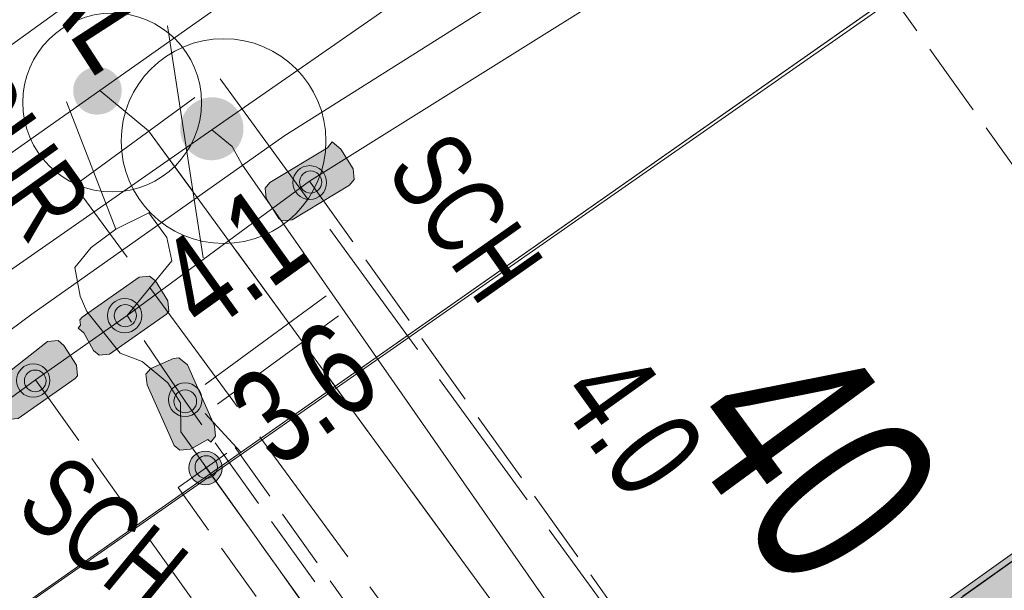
# Model space of a CAD drawing. Header units: metres. Extents: x -740 to 758, y -633 to 854.
# Tile 641 of 656: x 101.3 to 106.8, y -158.04 to -154.85. Entities that reach past the tile are written whole.
import ezdxf

# ---------------------------------------------------------------- set-up
doc = ezdxf.new("R2010")
doc.units = ezdxf.units.M
doc.header["$MEASUREMENT"] = 0
for name, pattern in [('333_125', [0.4576, 0.3328, -0.1248]), ('333_333', [0.6656, 0.3328, -0.3328]), ('416_125', [0.5408, 0.416, -0.1248]), ('416_416', [0.832, 0.416, -0.416]), ('832_208', [1.04, 0.832, -0.208])]:
    doc.linetypes.add(name, pattern=pattern)
for name, color, linetype in [('Gas.LOVION', 7, 'Continuous'), ('Gis.LOVION', 7, 'Continuous'), ('Grundkarte.LOVION', 7, 'Continuous'), ('Strom.LOVION', 7, 'Continuous'), ('StromBemass.LOVION', 7, 'Continuous'), ('Wasser.LOVION', 7, 'Continuous')]:
    doc.layers.add(name, color=color, linetype=linetype)
doc.styles.add('ERSTELLTER_STIL_1', font='arial.ttf')

msp = doc.modelspace()

# ---------------------------------------------------------------- hatches: boundary and pattern name
at = {"layer": 'Gas.LOVION', "linetype": 'Continuous', "lineweight": 13}
for points in [[(102.5084, -155.5765), (102.5213, -155.5586), (102.5318, -155.5393), (102.5398, -155.5188), (102.5452, -155.4975), (102.5479, -155.4757), (102.5479, -155.4537), (102.545, -155.4319), (102.5395, -155.4106), (102.5313, -155.3902), (102.5207, -155.371), (102.5077, -155.3532), (102.4926, -155.3372), (102.4756, -155.3233), (102.457, -155.3115), (102.4371, -155.3022), (102.4161, -155.2955), (102.3945, -155.2914), (102.3726, -155.2901), (102.3506, -155.2916), (102.329, -155.2958), (102.3081, -155.3026), (102.2883, -155.3121), (102.2697, -155.3239), (102.2528, -155.338), (102.2378, -155.3541), (102.2249, -155.3719), (102.2144, -155.3912), (102.2064, -155.4117), (102.201, -155.433), (102.1983, -155.4548), (102.1984, -155.4768), (102.2012, -155.4986), (102.2067, -155.5199), (102.2149, -155.5403), (102.2256, -155.5596), (102.2385, -155.5773), (102.2536, -155.5933), (102.2706, -155.6073), (102.2892, -155.619), (102.3092, -155.6283), (102.3301, -155.635), (102.3517, -155.6391), (102.3737, -155.6404), (102.3956, -155.6389), (102.4172, -155.6348), (102.4381, -155.6279), (102.458, -155.6185), (102.4765, -155.6066), (102.4934, -155.5925)], [(102.5121, -155.5747), (102.5249, -155.5568), (102.5355, -155.5375), (102.5435, -155.517), (102.5489, -155.4956), (102.5516, -155.4738), (102.5516, -155.4518), (102.5487, -155.4299), (102.5432, -155.4086), (102.535, -155.3882), (102.5243, -155.3689), (102.5113, -155.3511), (102.4962, -155.3351), (102.4792, -155.3212), (102.4606, -155.3094), (102.4406, -155.3001), (102.4197, -155.2934), (102.398, -155.2893), (102.3761, -155.288), (102.3541, -155.2895), (102.3325, -155.2937), (102.3116, -155.3005), (102.2917, -155.31), (102.2731, -155.3218), (102.2562, -155.3359), (102.2412, -155.352), (102.2283, -155.3699), (102.2177, -155.3892), (102.2097, -155.4097), (102.2043, -155.431), (102.2016, -155.4529), (102.2017, -155.4749), (102.2045, -155.4967), (102.2101, -155.518), (102.2182, -155.5385), (102.2289, -155.5577), (102.2419, -155.5755), (102.257, -155.5915), (102.274, -155.6055), (102.2926, -155.6172), (102.3126, -155.6265), (102.3336, -155.6333), (102.3552, -155.6373), (102.3772, -155.6387), (102.3991, -155.6372), (102.4208, -155.633), (102.4417, -155.6261), (102.4616, -155.6167), (102.4801, -155.6048), (102.497, -155.5907)]]:
    msp.add_hatch(color=7, dxfattribs=at).paths.add_polyline_path(points)
at = {"layer": 'Grundkarte.LOVION', "linetype": 'Continuous', "lineweight": 18}
msp.add_hatch(color=9, dxfattribs=at).paths.add_polyline_path([(107.5669, -173.9528), (112.184, -170.6936), (112.9312, -171.6845), (116.5838, -169.1403), (111.3288, -161.6444), (109.7474, -159.3754), (109.6096, -159.4776), (108.8889, -158.4545), (107.9261, -157.0708), (103.7544, -160.0501), (103.9266, -160.2992), (100.0833, -163.0099)])
at = {"layer": 'Strom.LOVION', "linetype": 'Continuous', "lineweight": 13}
for points in [[(103.0209, -155.5702), (102.6999, -155.7641), (102.6735, -155.7962), (102.6792, -155.8548), (102.7493, -155.9662), (102.7653, -155.9794), (102.8239, -155.9737), (103.1448, -155.7797), (103.1712, -155.7476), (103.1655, -155.689), (103.0955, -155.5777), (103.0473, -155.538)], [(101.9685, -156.2937), (101.6504, -156.517), (101.6372, -156.533), (101.6401, -156.5623), (101.6269, -156.5784), (101.659, -156.6048), (101.7129, -156.703), (101.7451, -156.7294), (101.8036, -156.7236), (102.1217, -156.5004), (102.1349, -156.4844), (102.1292, -156.4258), (102.0592, -156.3144), (102.027, -156.288)], [(101.4569, -156.6541), (101.1549, -156.8905), (101.1285, -156.9226), (101.1314, -156.9519), (101.1475, -156.9651), (101.2175, -157.0765), (101.2335, -157.0897), (101.2921, -157.084), (101.6101, -156.8608), (101.6234, -156.8447), (101.6176, -156.7862), (101.5476, -156.6748), (101.5155, -156.6484)], [(102.3896, -157.1245), (102.2382, -156.7846), (102.1899, -156.745), (102.1607, -156.7478), (102.0332, -156.8046), (102.0068, -156.8368), (102.0125, -156.8953), (102.164, -157.2352), (102.1961, -157.2616), (102.2547, -157.2559), (102.3528, -157.2019), (102.3689, -157.2152), (102.3953, -157.183)]]:
    msp.add_hatch(color=7, dxfattribs=at).paths.add_polyline_path(points)
at = {"layer": 'StromBemass.LOVION', "linetype": 'Continuous', "lineweight": 13}
for points in [[(102.9951, -155.825), (103.0021, -155.8153), (103.0077, -155.8049), (103.0121, -155.7939), (103.015, -155.7824), (103.0164, -155.7706), (103.0164, -155.7587), (103.0149, -155.747), (103.0119, -155.7355), (103.0075, -155.7245), (103.0017, -155.7141), (102.9947, -155.7045), (102.9866, -155.6959), (102.9774, -155.6883), (102.9674, -155.682), (102.9566, -155.677), (102.9453, -155.6734), (102.9336, -155.6712), (102.9218, -155.6705), (102.91, -155.6712), (102.8983, -155.6735), (102.887, -155.6772), (102.8763, -155.6823), (102.8663, -155.6887), (102.8572, -155.6963), (102.8491, -155.705), (102.8421, -155.7146), (102.8365, -155.725), (102.8321, -155.736), (102.8292, -155.7476), (102.8278, -155.7593), (102.8278, -155.7712), (102.8293, -155.783), (102.8323, -155.7945), (102.8367, -155.8055), (102.8425, -155.8159), (102.8495, -155.8254), (102.8576, -155.8341), (102.8668, -155.8416), (102.8768, -155.8479), (102.8876, -155.8529), (102.8989, -155.8566), (102.9106, -155.8588), (102.9224, -155.8595), (102.9342, -155.8587), (102.9459, -155.8564), (102.9572, -155.8527), (102.9679, -155.8476), (102.9779, -155.8412), (102.987, -155.8337)], [(102.9748, -155.8016), (102.9794, -155.7953), (102.9831, -155.7884), (102.9859, -155.7812), (102.9878, -155.7736), (102.9888, -155.7659), (102.9888, -155.7581), (102.9878, -155.7504), (102.9858, -155.7429), (102.9829, -155.7357), (102.9792, -155.7289), (102.9746, -155.7226), (102.9692, -155.7169), (102.9632, -155.712), (102.9566, -155.7079), (102.9496, -155.7046), (102.9422, -155.7022), (102.9345, -155.7008), (102.9268, -155.7003), (102.919, -155.7008), (102.9114, -155.7023), (102.904, -155.7047), (102.897, -155.7081), (102.8904, -155.7122), (102.8844, -155.7172), (102.8791, -155.7229), (102.8746, -155.7292), (102.8708, -155.736), (102.868, -155.7433), (102.8661, -155.7508), (102.8651, -155.7585), (102.8652, -155.7663), (102.8662, -155.774), (102.8681, -155.7816), (102.871, -155.7888), (102.8748, -155.7956), (102.8794, -155.8019), (102.8847, -155.8075), (102.8907, -155.8125), (102.8973, -155.8166), (102.9044, -155.8199), (102.9118, -155.8223), (102.9194, -155.8237), (102.9272, -155.8242), (102.9349, -155.8237), (102.9426, -155.8222), (102.95, -155.8197), (102.957, -155.8164), (102.9635, -155.8122), (102.9695, -155.8072)], [(101.9618, -156.5698), (101.9689, -156.5601), (101.9747, -156.5495), (101.9791, -156.5383), (101.982, -156.5266), (101.9835, -156.5147), (101.9834, -156.5026), (101.9819, -156.4907), (101.9789, -156.479), (101.9744, -156.4678), (101.9686, -156.4573), (101.9615, -156.4476), (101.9532, -156.4388), (101.9439, -156.4312), (101.9337, -156.4248), (101.9228, -156.4197), (101.9113, -156.416), (101.8995, -156.4138), (101.8875, -156.4131), (101.8755, -156.4139), (101.8636, -156.4162), (101.8522, -156.4199), (101.8413, -156.4251), (101.8312, -156.4316), (101.8219, -156.4393), (101.8137, -156.4481), (101.8067, -156.4578), (101.8009, -156.4684), (101.7965, -156.4796), (101.7935, -156.4913), (101.7921, -156.5032), (101.7921, -156.5153), (101.7937, -156.5272), (101.7967, -156.5389), (101.8012, -156.55), (101.807, -156.5606), (101.8141, -156.5703), (101.8224, -156.579), (101.8317, -156.5867), (101.8419, -156.5931), (101.8528, -156.5982), (101.8642, -156.6019), (101.8761, -156.6041), (101.8881, -156.6048), (101.9001, -156.604), (101.9119, -156.6017), (101.9234, -156.598), (101.9342, -156.5928), (101.9444, -156.5863), (101.9536, -156.5786)], [(101.9393, -156.5483), (101.9439, -156.542), (101.9476, -156.5351), (101.9505, -156.5278), (101.9524, -156.5202), (101.9533, -156.5125), (101.9533, -156.5047), (101.9523, -156.4969), (101.9503, -156.4893), (101.9474, -156.4821), (101.9436, -156.4752), (101.939, -156.4689), (101.9337, -156.4632), (101.9276, -156.4583), (101.921, -156.4541), (101.9139, -156.4508), (101.9065, -156.4484), (101.8988, -156.447), (101.891, -156.4465), (101.8832, -156.447), (101.8755, -156.4485), (101.8681, -156.4509), (101.861, -156.4543), (101.8544, -156.4585), (101.8484, -156.4635), (101.8431, -156.4692), (101.8385, -156.4756), (101.8348, -156.4824), (101.8319, -156.4897), (101.83, -156.4973), (101.829, -156.505), (101.8291, -156.5129), (101.8301, -156.5206), (101.832, -156.5282), (101.8349, -156.5354), (101.8387, -156.5423), (101.8433, -156.5486), (101.8487, -156.5543), (101.8547, -156.5592), (101.8614, -156.5634), (101.8684, -156.5667), (101.8759, -156.5691), (101.8836, -156.5706), (101.8914, -156.571), (101.8992, -156.5705), (101.9069, -156.569), (101.9143, -156.5666), (101.9214, -156.5632), (101.9279, -156.559), (101.9339, -156.554)], [(101.4485, -156.9306), (101.4554, -156.9211), (101.461, -156.9108), (101.4653, -156.8999), (101.4682, -156.8885), (101.4696, -156.8769), (101.4696, -156.8652), (101.4681, -156.8535), (101.4651, -156.8422), (101.4608, -156.8313), (101.4551, -156.821), (101.4482, -156.8115), (101.4401, -156.803), (101.431, -156.7956), (101.4211, -156.7893), (101.4105, -156.7844), (101.3993, -156.7808), (101.3878, -156.7786), (101.3761, -156.7779), (101.3644, -156.7787), (101.3528, -156.7809), (101.3417, -156.7846), (101.3311, -156.7896), (101.3212, -156.7959), (101.3122, -156.8034), (101.3042, -156.812), (101.2973, -156.8215), (101.2917, -156.8318), (101.2874, -156.8427), (101.2845, -156.8541), (101.2831, -156.8658), (101.2832, -156.8775), (101.2847, -156.8891), (101.2876, -156.9005), (101.292, -156.9114), (101.2977, -156.9216), (101.3046, -156.9311), (101.3126, -156.9396), (101.3217, -156.9471), (101.3316, -156.9533), (101.3423, -156.9583), (101.3534, -156.9619), (101.365, -156.964), (101.3767, -156.9647), (101.3884, -156.964), (101.3999, -156.9617), (101.411, -156.9581), (101.4216, -156.953), (101.4315, -156.9467), (101.4405, -156.9392)], [(101.4342, -156.9122), (101.4386, -156.906), (101.4423, -156.8993), (101.4451, -156.8922), (101.4469, -156.8849), (101.4479, -156.8773), (101.4478, -156.8697), (101.4469, -156.8621), (101.4449, -156.8548), (101.4421, -156.8477), (101.4384, -156.8411), (101.4339, -156.8349), (101.4287, -156.8294), (101.4228, -156.8246), (101.4164, -156.8205), (101.4095, -156.8173), (101.4023, -156.815), (101.3948, -156.8136), (101.3872, -156.8131), (101.3796, -156.8136), (101.3721, -156.8151), (101.3649, -156.8174), (101.358, -156.8207), (101.3516, -156.8248), (101.3458, -156.8297), (101.3406, -156.8352), (101.3361, -156.8414), (101.3325, -156.8481), (101.3297, -156.8552), (101.3278, -156.8625), (101.3269, -156.8701), (101.3269, -156.8777), (101.3279, -156.8852), (101.3298, -156.8926), (101.3326, -156.8997), (101.3363, -156.9063), (101.3408, -156.9125), (101.3461, -156.918), (101.3519, -156.9228), (101.3584, -156.9269), (101.3653, -156.9301), (101.3725, -156.9324), (101.38, -156.9338), (101.3876, -156.9343), (101.3952, -156.9338), (101.4026, -156.9323), (101.4099, -156.9299), (101.4167, -156.9267), (101.4231, -156.9226), (101.429, -156.9177)], [(102.2986, -157.038), (102.3055, -157.0284), (102.3112, -157.0181), (102.3155, -157.0071), (102.3184, -156.9956), (102.3198, -156.9839), (102.3198, -156.9721), (102.3183, -156.9604), (102.3153, -156.949), (102.3109, -156.938), (102.3052, -156.9277), (102.2982, -156.9181), (102.2901, -156.9095), (102.281, -156.902), (102.271, -156.8957), (102.2603, -156.8908), (102.249, -156.8871), (102.2374, -156.885), (102.2256, -156.8843), (102.2139, -156.885), (102.2023, -156.8873), (102.191, -156.891), (102.1804, -156.896), (102.1704, -156.9024), (102.1613, -156.91), (102.1533, -156.9186), (102.1464, -156.9282), (102.1407, -156.9385), (102.1364, -156.9495), (102.1335, -156.961), (102.1321, -156.9727), (102.1321, -156.9845), (102.1336, -156.9962), (102.1366, -157.0077), (102.141, -157.0186), (102.1467, -157.029), (102.1537, -157.0385), (102.1618, -157.0471), (102.1709, -157.0546), (102.1809, -157.0609), (102.1916, -157.0659), (102.2028, -157.0695), (102.2145, -157.0717), (102.2262, -157.0724), (102.238, -157.0716), (102.2496, -157.0693), (102.2608, -157.0656), (102.2715, -157.0606), (102.2815, -157.0542), (102.2905, -157.0467)], [(102.2752, -157.0283), (102.2799, -157.0218), (102.2837, -157.0148), (102.2866, -157.0074), (102.2886, -156.9996), (102.2896, -156.9917), (102.2895, -156.9837), (102.2885, -156.9758), (102.2865, -156.9681), (102.2835, -156.9607), (102.2797, -156.9537), (102.275, -156.9473), (102.2695, -156.9415), (102.2633, -156.9364), (102.2566, -156.9321), (102.2493, -156.9288), (102.2417, -156.9263), (102.2339, -156.9249), (102.2259, -156.9244), (102.2179, -156.9249), (102.2101, -156.9264), (102.2025, -156.9289), (102.1953, -156.9323), (102.1886, -156.9366), (102.1825, -156.9417), (102.177, -156.9476), (102.1723, -156.9541), (102.1685, -156.9611), (102.1656, -156.9685), (102.1636, -156.9762), (102.1627, -156.9842), (102.1627, -156.9921), (102.1637, -157.0001), (102.1657, -157.0078), (102.1687, -157.0152), (102.1726, -157.0222), (102.1773, -157.0286), (102.1828, -157.0344), (102.1889, -157.0395), (102.1957, -157.0437), (102.2029, -157.0471), (102.2105, -157.0496), (102.2183, -157.051), (102.2263, -157.0515), (102.2343, -157.051), (102.2421, -157.0495), (102.2497, -157.047), (102.2569, -157.0435), (102.2636, -157.0392), (102.2698, -157.0341)], [(102.4113, -157.4196), (102.4182, -157.4101), (102.4238, -157.3998), (102.4281, -157.3888), (102.431, -157.3775), (102.4324, -157.3658), (102.4324, -157.3541), (102.4309, -157.3425), (102.4279, -157.3311), (102.4236, -157.3202), (102.4179, -157.3099), (102.411, -157.3005), (102.4029, -157.2919), (102.3938, -157.2845), (102.3839, -157.2782), (102.3733, -157.2733), (102.3621, -157.2697), (102.3506, -157.2675), (102.3389, -157.2668), (102.3272, -157.2676), (102.3156, -157.2698), (102.3045, -157.2735), (102.2939, -157.2785), (102.284, -157.2848), (102.275, -157.2924), (102.267, -157.3009), (102.2601, -157.3104), (102.2545, -157.3207), (102.2502, -157.3317), (102.2473, -157.343), (102.2459, -157.3547), (102.2459, -157.3664), (102.2474, -157.3781), (102.2504, -157.3894), (102.2548, -157.4003), (102.2604, -157.4106), (102.2674, -157.42), (102.2754, -157.4286), (102.2845, -157.436), (102.2944, -157.4423), (102.305, -157.4472), (102.3162, -157.4508), (102.3278, -157.453), (102.3395, -157.4537), (102.3512, -157.4529), (102.3627, -157.4507), (102.3738, -157.447), (102.3844, -157.442), (102.3943, -157.4357), (102.4033, -157.4282)], [(102.3924, -157.3949), (102.397, -157.3885), (102.4008, -157.3815), (102.4037, -157.3742), (102.4056, -157.3665), (102.4066, -157.3587), (102.4066, -157.3508), (102.4056, -157.3429), (102.4036, -157.3353), (102.4006, -157.328), (102.3968, -157.321), (102.3921, -157.3147), (102.3867, -157.3089), (102.3806, -157.3039), (102.3739, -157.2997), (102.3668, -157.2963), (102.3592, -157.2939), (102.3515, -157.2925), (102.3436, -157.292), (102.3357, -157.2925), (102.3279, -157.294), (102.3204, -157.2965), (102.3133, -157.2999), (102.3066, -157.3041), (102.3006, -157.3092), (102.2952, -157.315), (102.2905, -157.3214), (102.2868, -157.3283), (102.2839, -157.3357), (102.2819, -157.3433), (102.281, -157.3512), (102.281, -157.3591), (102.282, -157.3669), (102.284, -157.3746), (102.2869, -157.3819), (102.2908, -157.3888), (102.2954, -157.3952), (102.3009, -157.4009), (102.307, -157.4059), (102.3136, -157.4102), (102.3208, -157.4135), (102.3283, -157.4159), (102.3361, -157.4174), (102.344, -157.4178), (102.3519, -157.4173), (102.3596, -157.4158), (102.3671, -157.4134), (102.3743, -157.41), (102.3809, -157.4057), (102.387, -157.4007)]]:
    msp.add_hatch(color=7, dxfattribs=at).paths.add_polyline_path(points)
at = {"layer": 'Wasser.LOVION', "linetype": 'Continuous', "lineweight": 13}
for points in [[(101.8348, -155.3368), (101.8446, -155.3233), (101.8526, -155.3087), (101.8587, -155.2932), (101.8627, -155.277), (101.8648, -155.2605), (101.8647, -155.2438), (101.8626, -155.2272), (101.8584, -155.2111), (101.8522, -155.1956), (101.8441, -155.1811), (101.8343, -155.1676), (101.8228, -155.1555), (101.81, -155.1449), (101.7958, -155.136), (101.7807, -155.129), (101.7649, -155.1239), (101.7485, -155.1208), (101.7318, -155.1198), (101.7152, -155.1209), (101.6988, -155.1241), (101.683, -155.1293), (101.6679, -155.1364), (101.6539, -155.1454), (101.6411, -155.1561), (101.6297, -155.1683), (101.62, -155.1818), (101.612, -155.1964), (101.6059, -155.2119), (101.6018, -155.2281), (101.5998, -155.2446), (101.5998, -155.2613), (101.6019, -155.2778), (101.6061, -155.294), (101.6123, -155.3094), (101.6204, -155.324), (101.6303, -155.3375), (101.6417, -155.3496), (101.6546, -155.3602), (101.6687, -155.3691), (101.6838, -155.3761), (101.6997, -155.3812), (101.7161, -155.3843), (101.7327, -155.3853), (101.7493, -155.3842), (101.7657, -155.381), (101.7815, -155.3758), (101.7966, -155.3687), (101.8106, -155.3597), (101.8235, -155.349)], [(101.8411, -155.3361), (101.8508, -155.3226), (101.8588, -155.3079), (101.8649, -155.2924), (101.869, -155.2762), (101.8711, -155.2596), (101.871, -155.2429), (101.8689, -155.2263), (101.8647, -155.2102), (101.8585, -155.1947), (101.8504, -155.1801), (101.8405, -155.1666), (101.8291, -155.1545), (101.8162, -155.1439), (101.802, -155.135), (101.7869, -155.1279), (101.771, -155.1228), (101.7546, -155.1197), (101.7379, -155.1187), (101.7213, -155.1198), (101.7049, -155.123), (101.689, -155.1282), (101.6739, -155.1354), (101.6598, -155.1444), (101.647, -155.155), (101.6356, -155.1672), (101.6259, -155.1808), (101.6179, -155.1954), (101.6118, -155.211), (101.6077, -155.2272), (101.6056, -155.2438), (101.6057, -155.2604), (101.6078, -155.277), (101.612, -155.2932), (101.6182, -155.3087), (101.6263, -155.3233), (101.6362, -155.3368), (101.6476, -155.3489), (101.6605, -155.3595), (101.6747, -155.3684), (101.6898, -155.3755), (101.7057, -155.3806), (101.7221, -155.3836), (101.7388, -155.3846), (101.7554, -155.3835), (101.7718, -155.3803), (101.7877, -155.3751), (101.8028, -155.368), (101.8168, -155.359), (101.8297, -155.3483)]]:
    msp.add_hatch(color=7, dxfattribs=at).paths.add_polyline_path(points)

# ---------------------------------------------------------------- linework, layer by layer
at = {"layer": 'Gas.LOVION', "color": 5, "linetype": 'Continuous', "lineweight": 18}
for points in [[(135.204, -132.562), (134.5018, -133.0888), (122.8021, -141.2965), (102.3757, -155.4707), (100.8674, -156.5196), (81.2086, -170.3823), (79.2933, -171.5005), (78.795, -171.8448), (74.0336, -175.4433), (59.2268, -185.7282), (52.8069, -190.1981)], [(102.3757, -155.4707), (102.4882, -155.5631), (102.5421, -155.6613), (104.6049, -158.6221), (104.936, -159.1365)]]:
    msp.add_lwpolyline(points, dxfattribs=at)
at = {"layer": 'Gas.LOVION', "color": 7, "linetype": 'Continuous', "lineweight": 13}
msp.add_circle((102.4406, -155.5332), 0.5724, dxfattribs=at)
at = {"layer": 'Gis.LOVION', "color": 44, "linetype": 'Continuous', "lineweight": 18}
msp.add_lwpolyline([(109.5482, -159.454), (107.9025, -157.1322), (103.6195, -160.1815), (103.7538, -160.3457), (99.802, -163.1556), (96.1333, -165.6867)], dxfattribs=at)
at = {"layer": 'Grundkarte.LOVION', "color": 8, "linetype": 'Continuous', "lineweight": 18}
for points in [[(134.3069, -131.8517), (132.0965, -133.4274), (128.4703, -135.9395), (124.5478, -138.7466), (121.6163, -140.8066), (118.2129, -143.1787), (113.9356, -146.2865), (111.1889, -148.1215), (108.3102, -150.1172), (105.3087, -152.0658), (100.6709, -155.4157), (98.0413, -157.2393), (95.6874, -158.8585), (92.1897, -161.4763), (89.2697, -163.6534), (85.8455, -166.1162), (82.9461, -168.2026), (80.2466, -169.9148), (76.9752, -172.1262), (74.5099, -173.8155), (71.2592, -175.9362), (68.9731, -177.3419), (66.6399, -178.8705), (63.6383, -180.8191)], [(136.3638, -133.5422), (130.0874, -137.9686), (108.7607, -152.9105), (98.2219, -160.2954), (87.5189, -167.8146), (76.9802, -175.1995), (66.2508, -182.7508), (55.6006, -190.2057), (44.8712, -197.7571), (31.8143, -206.8955), (18.6782, -216.1304), (5.5949, -225.301), (-7.4522, -240.5861), (-16.7231, -263.6595), (-16.9871, -267.9118), (-17.6288, -276.1615)], [(136.3638, -133.5422), (130.0874, -137.9686), (108.7607, -152.9105), (98.2219, -160.2954), (87.5189, -167.8146), (76.9802, -175.1995), (66.2508, -182.7508), (55.6006, -190.2057), (44.8712, -197.7571), (31.8143, -206.8955), (18.6782, -216.1304), (5.5949, -225.301), (-7.4522, -240.5861), (-16.7231, -263.6595), (-16.9871, -267.9118), (-17.6288, -276.1615)], [(90.2277, -165.8946), (98.2219, -160.2954), (106.3011, -154.6583)], [(102.3385, -157.0556), (102.5371, -157.2726)]]:
    msp.add_lwpolyline(points, dxfattribs=at)
at = {"layer": 'Grundkarte.LOVION', "color": 253, "linetype": 'Continuous', "lineweight": 18}
msp.add_lwpolyline([(55.6006, -190.2057), (68.8441, -209.2749), (74.8436, -205.6441), (79.9464, -202.5147), (66.2508, -182.7508), (76.9802, -175.1995), (87.5189, -167.8146), (98.2219, -160.2954), (108.7607, -152.9105), (124.3648, -175.2661), (123.1396, -176.0361), (117.5328, -179.4512), (113.1833, -182.1227), (108.0541, -185.2842), (104.5956, -187.3957), (102.1981, -188.8715), (91.9076, -195.1681), (95.575, -201.8438), (103.8048, -216.7925), (89.3017, -224.7423), (87.6459, -225.6431), (86.2715, -226.3981), (68.7118, -236.036), (57.8325, -216.0558)], dxfattribs=at)
at = {"layer": 'Grundkarte.LOVION', "color": 8, "linetype": 'Continuous', "lineweight": 18}
for points in [[(98.2219, -160.2954), (108.7607, -152.9105), (124.3648, -175.2661), (123.1396, -176.0361), (117.5328, -179.4512), (113.1833, -182.1227), (109.6968, -176.9957), (107.5669, -173.9528), (100.0833, -163.0099)], [(107.5669, -173.9528), (100.0833, -163.0099), (103.9266, -160.2992), (103.7544, -160.0501), (107.9261, -157.0708), (108.8889, -158.4545), (109.6096, -159.4776), (109.7474, -159.3754), (111.3288, -161.6444), (116.5838, -169.1403), (112.9312, -171.6845), (112.184, -170.6936)]]:
    msp.add_lwpolyline(points, close=True, dxfattribs=at)
at = {"layer": 'Strom.LOVION', "color": 1, "linetype": 'Continuous', "lineweight": 18}
msp.add_lwpolyline([(52.6768, -191.4374), (61.851, -184.3041), (65.3302, -182.1019), (68.2789, -180.2176), (83.6037, -169.3353), (90.8004, -164.3461), (101.368, -156.5002), (102.7781, -155.5052), (105.5758, -153.7391), (108.865, -151.4077), (132.5513, -134.9051), (124.1323, -123.4625)], dxfattribs=at)
at = {"layer": 'Strom.LOVION', "color": 150, "linetype": 'Continuous', "lineweight": 18}
for points in [[(102.9209, -155.7573), (105.7479, -153.9883), (108.6077, -151.9501), (109.2117, -151.4773), (133.4134, -135.5597), (136.2324, -133.4073)], [(101.3891, -156.8676), (101.9007, -156.5073), (102.9209, -155.7573)], [(91.6851, -164.0231), (92.7157, -163.2278), (101.3891, -156.8676)]]:
    msp.add_lwpolyline(points, dxfattribs=at)
at = {"layer": 'Strom.LOVION', "color": 7, "linetype": 'Continuous', "lineweight": 13}
for points in [[(102.1267, -154.8891), (102.3273, -156.1848)], [(101.5623, -155.3138), (101.8388, -156.0256)]]:
    msp.add_lwpolyline(points, dxfattribs=at)
for points in [[(103.0209, -155.5702), (103.0473, -155.538), (103.0955, -155.5777), (103.1655, -155.689), (103.1712, -155.7476), (103.1448, -155.7797), (102.8239, -155.9737), (102.7653, -155.9794), (102.7493, -155.9662), (102.6792, -155.8548), (102.6735, -155.7962), (102.6999, -155.7641)], [(101.9685, -156.2937), (102.027, -156.288), (102.0592, -156.3144), (102.1292, -156.4258), (102.1349, -156.4844), (102.1217, -156.5004), (101.8036, -156.7236), (101.7451, -156.7294), (101.7129, -156.703), (101.659, -156.6048), (101.6269, -156.5784), (101.6401, -156.5623), (101.6372, -156.533), (101.6504, -156.517)], [(101.4569, -156.6541), (101.5155, -156.6484), (101.5476, -156.6748), (101.6176, -156.7862), (101.6234, -156.8447), (101.6101, -156.8608), (101.2921, -157.084), (101.2335, -157.0897), (101.2175, -157.0765), (101.1475, -156.9651), (101.1314, -156.9519), (101.1285, -156.9226), (101.1549, -156.8905)], [(102.3896, -157.1245), (102.3953, -157.183), (102.3689, -157.2152), (102.3528, -157.2019), (102.2547, -157.2559), (102.1961, -157.2616), (102.164, -157.2352), (102.0125, -156.8953), (102.0068, -156.8368), (102.0332, -156.8046), (102.1607, -156.7478), (102.1899, -156.745), (102.2382, -156.7846)]]:
    msp.add_lwpolyline(points, close=True, dxfattribs=at)
at = {"layer": 'Strom.LOVION', "color": 5, "linetype": 'Continuous', "lineweight": 18}
msp.add_lwpolyline([(101.9007, -156.5073), (102.1516, -156.2019), (102.1241, -156.0716), (102.022, -155.9338), (101.8388, -156.0256), (101.701, -156.1278), (101.6086, -156.2403), (101.639, -156.3998), (101.6768, -156.4848), (101.8622, -156.7179), (101.985, -156.765), (102.1296, -156.8839), (102.1996, -156.9953), (102.2007, -157.1577), (104.1018, -159.824)], dxfattribs=at)
at = {"layer": 'Strom.LOVION', "color": 7, "linetype": '333_125', "lineweight": 13}
msp.add_lwpolyline([(102.505, -157.2462), (104.2688, -159.719), (103.9508, -159.9422), (102.1869, -157.4694)], close=True, dxfattribs=at)
at = {"layer": 'Strom.LOVION', "color": 9, "linetype": '333_333', "lineweight": 18}
msp.add_lwpolyline([(102.3379, -157.3512), (104.1018, -159.824)], dxfattribs=at)
at = {"layer": 'StromBemass.LOVION', "color": 7, "linetype": '416_125', "lineweight": 13}
for points in [[(107.8865, -157.119), (105.7972, -154.1904), (105.6601, -153.9969), (105.5201, -153.7741)], [(102.9209, -155.7573), (105.2495, -159.0172)], [(104.2132, -159.754), (102.2289, -156.9924), (101.9007, -156.5073)], [(101.3891, -156.8676), (103.7177, -160.1275)], [(103.6195, -160.1815), (103.7177, -160.1275), (104.1178, -159.8372), (104.2132, -159.754), (105.2495, -159.0172), (107.9025, -157.1322)], [(102.3379, -157.3512), (104.1178, -159.8372)]]:
    msp.add_lwpolyline(points, dxfattribs=at)
at = {"layer": 'StromBemass.LOVION', "color": 7, "linetype": 'Continuous', "lineweight": 13}
for points in [[(102.3374, -156.8931), (103.0132, -156.3985)], [(102.4074, -157.0045), (103.0832, -156.5099)]]:
    msp.add_lwpolyline(points, dxfattribs=at)
for centre, radius in [((102.9221, -155.765), 0.0945), ((102.927, -155.7622), 0.0619), ((101.8878, -156.5089), 0.0959), ((101.8912, -156.5088), 0.0623), ((101.3764, -156.8713), 0.0934), ((101.3874, -156.8737), 0.0606), ((102.2259, -156.9783), 0.094), ((102.2261, -156.9879), 0.0636), ((102.3392, -157.3603), 0.0934), ((102.3438, -157.3549), 0.0629)]:
    msp.add_circle(centre, radius, dxfattribs=at)
at = {"layer": 'Wasser.LOVION', "color": 150, "linetype": 'Continuous', "lineweight": 18}
for points in [[(134.7219, -132.1658), (129.3601, -135.9708), (125.5846, -138.4679), (115.6952, -145.3903), (101.7483, -155.2513), (100.9187, -155.8348), (96.5961, -158.9323), (93.3625, -161.2286), (90.4678, -163.2111), (83.6241, -168.0329), (82.5878, -168.7696), (74.8852, -174.1778), (74.0849, -174.7585), (73.9471, -174.8606), (71.2516, -176.7645), (69.0616, -179.0032), (66.1349, -180.2056), (58.5644, -185.453), (53.8266, -188.9901), (44.6497, -195.3404)], [(101.7483, -155.2513), (102.0215, -155.4758), (104.769, -159.2415)]]:
    msp.add_lwpolyline(points, dxfattribs=at)
at = {"layer": 'Wasser.LOVION', "color": 7, "linetype": '832_208', "lineweight": 13}
msp.add_lwpolyline([(105.1691, -158.9512), (104.3688, -159.5319), (101.6081, -155.7822), (102.4217, -155.1854)], close=True, dxfattribs=at)
at = {"layer": 'Wasser.LOVION', "color": 252, "linetype": '416_416', "lineweight": 18}
msp.add_lwpolyline([(102.0215, -155.4758), (104.769, -159.2415)], dxfattribs=at)
at = {"layer": 'Wasser.LOVION', "color": 7, "linetype": 'Continuous', "lineweight": 13}
msp.add_circle((101.818, -155.3173), 0.4996, dxfattribs=at)

# ---------------------------------------------------------------- texts
at = {"layer": 'Strom.LOVION', "color": 5, "linetype": 'Continuous', "lineweight": 18, "insert": (100.6448, -153.5188), "char_height": 0.533528, "attachment_point": 7, "rotation": 302.9355, "style": 'ERSTELLTER_STIL_1'}
msp.add_mtext('{\\A1;\\W0.72653x;4x70 AL}', dxfattribs=at)
at = {"layer": 'Strom.LOVION', "color": 7, "linetype": 'Continuous', "lineweight": 13, "attachment_point": 7, "style": 'ERSTELLTER_STIL_1'}
for s, insert, char_height, rotation in [('{\\A1;\\W0.71562x;GUR}', (100.7821, -155.3237), 0.444608, 305.4958), ('{\\A1;\\W0.71561x;SCH}', (103.3369, -155.7044), 0.444623, 305.0825), ('{\\A1;\\W0.71561x;SCH}', (101.2614, -157.6077), 0.4446, 320.5834)]:
    msp.add_mtext(s, dxfattribs=dict(at, insert=insert, char_height=char_height, rotation=rotation))
at = {"layer": 'StromBemass.LOVION', "color": 7, "linetype": 'Continuous', "lineweight": 13, "attachment_point": 7, "style": 'ERSTELLTER_STIL_1'}
for s, insert, char_height, rotation in [('{\\A1;\\W0.71558x;4.1}', (102.3378, -156.6239), 0.533559, 35.577), ('{\\A1;\\W0.71559x;3.6}', (102.7449, -157.3772), 0.533538, 35.5787), ('{\\A1;\\W0.71556x;4.0}', (104.2847, -156.9657), 0.533547, 305.5849)]:
    msp.add_mtext(s, dxfattribs=dict(at, insert=insert, char_height=char_height, rotation=rotation))
at = {"layer": 'Wasser.LOVION', "color": 150, "linetype": 'Continuous', "lineweight": 18, "insert": (104.9386, -157.15), "char_height": 1.067086, "attachment_point": 7, "rotation": 306.2457, "style": 'ERSTELLTER_STIL_1'}
msp.add_mtext('{\\A1;\\W0.71557x;40}', dxfattribs=at)

doc.saveas('drawing.dxf')
